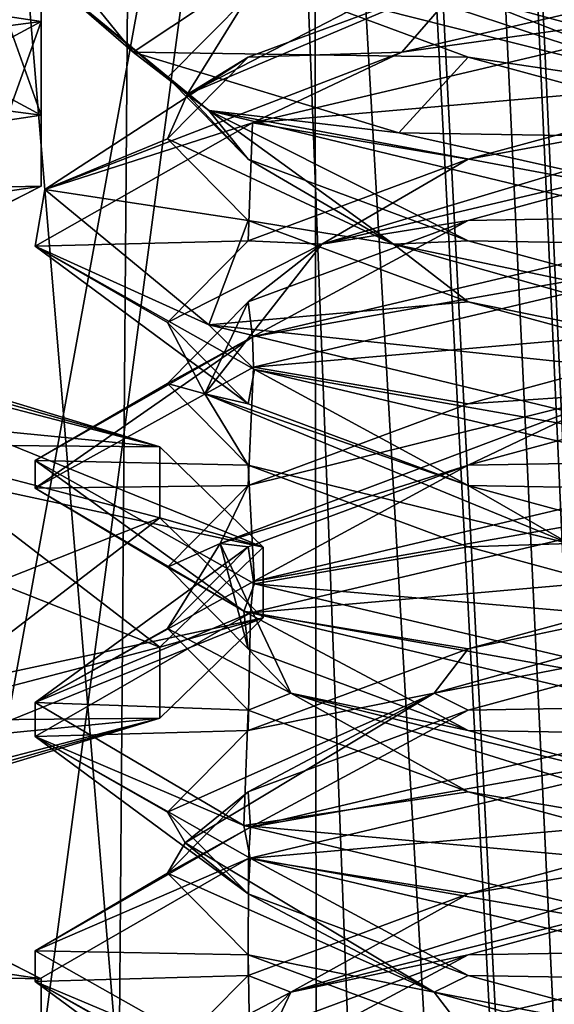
# Model space of a CAD drawing. Header units: millimetres. Extents: x -18.9 to 18.9, y -8.8 to 59.9.
# Tile 312 of 461: x 8.4 to 9.5, y 22.4 to 24.4. Entities that reach past the tile are written whole.
import ezdxf

# ---------------------------------------------------------------- set-up
doc = ezdxf.new("R2010")
doc.units = ezdxf.units.MM
doc.header["$LTSCALE"] = 65.185185
for name, color, linetype in [('1281', 7, 'CONTINUOUS'), ('1287', 7, 'CONTINUOUS'), ('1288', 7, 'CONTINUOUS'), ('1295', 7, 'CONTINUOUS'), ('2922', 7, 'CONTINUOUS'), ('2923', 7, 'CONTINUOUS'), ('2924', 7, 'CONTINUOUS'), ('2926', 7, 'CONTINUOUS'), ('2927', 7, 'CONTINUOUS'), ('2928', 7, 'CONTINUOUS'), ('2948', 7, 'CONTINUOUS'), ('2949', 7, 'CONTINUOUS'), ('2950', 7, 'CONTINUOUS'), ('3294', 7, 'CONTINUOUS'), ('3309', 7, 'CONTINUOUS'), ('3310', 7, 'CONTINUOUS'), ('3311', 7, 'CONTINUOUS'), ('3321', 7, 'CONTINUOUS'), ('3322', 7, 'CONTINUOUS'), ('3323', 7, 'CONTINUOUS'), ('3333', 7, 'CONTINUOUS'), ('3334', 7, 'CONTINUOUS'), ('3335', 7, 'CONTINUOUS'), ('3336', 7, 'CONTINUOUS'), ('3354', 7, 'CONTINUOUS'), ('3355', 7, 'CONTINUOUS'), ('3356', 7, 'CONTINUOUS'), ('3357', 7, 'CONTINUOUS')]:
    doc.layers.add(name, color=color, linetype=linetype)

msp = doc.modelspace()

# ---------------------------------------------------------------- linework, layer by layer
at = {"layer": '1281', "color": 7, "linetype": 'Continuous'}
for points in [[(4.2931, 26.4, -16.8621), (9.0291, 26.4, -14.874), (3.5677, -3.5, -17.0303), (4.2931, 26.4, -16.8621)], [(3.5677, -3.5, -17.0303), (9.0291, 26.4, -14.874), (9.0598, -3.5, -14.8553), (3.5677, -3.5, -17.0303)], [(9.0291, 26.4, -14.874), (12.9799, 26.4, -11.588), (9.0598, -3.5, -14.8553), (9.0291, 26.4, -14.874)], [(9.0598, -3.5, -14.8553), (12.9799, 26.4, -11.588), (13.5068, -3.5, -10.9693), (9.0598, -3.5, -14.8553)]]:
    msp.add_3dface(points, dxfattribs=at)
at = {"layer": '1287', "color": 7, "linetype": 'Continuous'}
for points in [[(8.432, -3.5, 5.9497), (7.5416, 32.4, 6.846), (7.3235, -3.5, 7.2708), (8.432, -3.5, 5.9497)], [(8.7092, 32.4, 5.7947), (7.5416, 32.4, 6.846), (8.432, -3.5, 5.9497), (8.7092, 32.4, 5.7947)], [(10.0975, -3.5, 5.5098), (8.7092, 32.4, 5.7947), (8.432, -3.5, 5.9497), (10.0975, -3.5, 5.5098)], [(10.2565, 32.4, 5.5219), (8.7092, 32.4, 5.7947), (10.0975, -3.5, 5.5098), (10.2565, 32.4, 5.5219)]]:
    msp.add_3dface(points, dxfattribs=at)
at = {"layer": '1288', "color": 7, "linetype": 'Continuous'}
for points in [[(8.0516, -3.5, 10.4742), (8.0516, 29.1905, 10.4742), (10.7699, -3.5, 12.9218), (8.0516, -3.5, 10.4742)], [(8.0516, 29.1905, 10.4742), (9.2835, 29.0956, 11.5834), (10.7699, -3.5, 12.9218), (8.0516, 29.1905, 10.4742)], [(10.7699, 28.9806, 12.9218), (10.7699, -3.5, 12.9218), (9.2835, 29.0956, 11.5834), (10.7699, 28.9806, 12.9218)]]:
    msp.add_3dface(points, dxfattribs=at)
at = {"layer": '1295', "color": 7, "linetype": 'Continuous'}
for points in [[(9.3355, 27.7834, 14.6836), (10.7441, -3.5, 13.6867), (9.3538, 28.967, 14.672), (9.3355, 27.7834, 14.6836)], [(9.3538, 28.967, 14.672), (10.7441, -3.5, 13.6867), (10.0229, 28.967, 14.2233), (9.3538, 28.967, 14.672)], [(9.3172, 26.6, 14.6952), (10.7441, -3.5, 13.6867), (9.3355, 27.7834, 14.6836), (9.3172, 26.6, 14.6952)], [(9.1871, 26.4658, 14.7769), (10.7441, -3.5, 13.6867), (9.3172, 26.6, 14.6952), (9.1871, 26.4658, 14.7769)], [(9.1731, 26.4554, 14.7856), (10.7441, -3.5, 13.6867), (9.1871, 26.4658, 14.7769), (9.1731, 26.4554, 14.7856)], [(9.021, 26.4, 14.8789), (10.7441, -3.5, 13.6867), (9.1731, 26.4554, 14.7856), (9.021, 26.4, 14.8789)], [(5.0224, -3.5, 16.6594), (9.021, 26.4, 14.8789), (3.603, 26.4, 17.0228), (5.0224, -3.5, 16.6594)], [(5.0224, -3.5, 16.6594), (10.7441, -3.5, 13.6867), (9.021, 26.4, 14.8789), (5.0224, -3.5, 16.6594)]]:
    msp.add_3dface(points, dxfattribs=at)
at = {"layer": '2922', "color": 7, "linetype": 'Continuous'}
for points in [[(7.35, 24.5642, -13.4782), (8.4715, 24.5408, -12.8139), (8.4715, 24.3959, -12.8529), (7.35, 24.5642, -13.4782)], [(8.4715, 24.5408, -12.8139), (8.4715, 24.2041, -11.5635), (8.4715, 24.3959, -12.8529), (8.4715, 24.5408, -12.8139)], [(8.4715, 24.2041, -11.5635), (8.4715, 24.0592, -11.6025), (8.4715, 24.3959, -12.8529), (8.4715, 24.2041, -11.5635)], [(8.4715, 24.2041, -11.5635), (7.35, 24.0358, -10.9382), (8.4715, 24.0592, -11.6025), (8.4715, 24.2041, -11.5635)], [(7.35, 24.0358, -10.9382), (7.35, 23.8909, -10.9772), (8.4715, 24.0592, -11.6025), (7.35, 24.0358, -10.9382)]]:
    msp.add_3dface(points, dxfattribs=at)
at = {"layer": '2923', "color": 7, "linetype": 'Continuous'}
for points in [[(7.35, 24.2493, -13.2316), (7.35, 24.5642, -13.4782), (8.4715, 24.3959, -12.8529), (7.35, 24.2493, -13.2316)], [(8.054, 24.1712, -12.9414), (7.35, 24.2493, -13.2316), (8.4715, 24.3959, -12.8529), (8.054, 24.1712, -12.9414)], [(8.3241, 23.985, -12.2499), (8.054, 24.1712, -12.9414), (8.4715, 24.3959, -12.8529), (8.3241, 23.985, -12.2499)], [(8.4715, 24.0592, -11.6025), (8.3241, 23.985, -12.2499), (8.4715, 24.3959, -12.8529), (8.4715, 24.0592, -11.6025)], [(7.35, 23.8909, -10.9772), (8.0496, 23.8441, -11.5291), (8.4715, 24.0592, -11.6025), (7.35, 23.8909, -10.9772)], [(8.0496, 23.8441, -11.5291), (8.3241, 23.985, -12.2499), (8.4715, 24.0592, -11.6025), (8.0496, 23.8441, -11.5291)]]:
    msp.add_3dface(points, dxfattribs=at)
at = {"layer": '2924', "color": 7, "linetype": 'Continuous'}
for points in [[(8.3241, 24.615, -12.1665), (8.054, 24.4288, -11.475), (8.4715, 24.2041, -11.5635), (8.3241, 24.615, -12.1665)], [(8.4715, 24.5408, -12.8139), (8.3241, 24.615, -12.1665), (8.4715, 24.2041, -11.5635), (8.4715, 24.5408, -12.8139)], [(8.054, 24.4288, -11.475), (7.35, 24.3507, -11.1848), (8.4715, 24.2041, -11.5635), (8.054, 24.4288, -11.475)], [(7.35, 24.3507, -11.1848), (7.35, 24.0358, -10.9382), (8.4715, 24.2041, -11.5635), (7.35, 24.3507, -11.1848)]]:
    msp.add_3dface(points, dxfattribs=at)
at = {"layer": '2926', "color": 7, "linetype": 'Continuous'}
for points in [[(7.35, 22.4642, -13.4782), (7.35, 22.6091, -13.4392), (8.4715, 22.4408, -12.8139), (7.35, 22.4642, -13.4782)], [(7.35, 22.4642, -13.4782), (8.4715, 22.4408, -12.8139), (8.4715, 22.2959, -12.8529), (7.35, 22.4642, -13.4782)], [(8.4715, 22.4408, -12.8139), (8.4715, 22.1041, -11.5635), (8.4715, 22.2959, -12.8529), (8.4715, 22.4408, -12.8139)]]:
    msp.add_3dface(points, dxfattribs=at)
at = {"layer": '2927', "color": 7, "linetype": 'Continuous'}
msp.add_3dface([(7.35, 22.1493, -13.2316), (7.35, 22.4642, -13.4782), (8.4715, 22.2959, -12.8529), (7.35, 22.1493, -13.2316)], dxfattribs=at)
at = {"layer": '2928', "color": 7, "linetype": 'Continuous'}
for points in [[(7.35, 22.6091, -13.4392), (8.0496, 22.6559, -12.8873), (8.4715, 22.4408, -12.8139), (7.35, 22.6091, -13.4392)], [(8.0496, 22.6559, -12.8873), (8.3241, 22.515, -12.1665), (8.4715, 22.4408, -12.8139), (8.0496, 22.6559, -12.8873)], [(8.3241, 22.515, -12.1665), (8.054, 22.3288, -11.475), (8.4715, 22.1041, -11.5635), (8.3241, 22.515, -12.1665)], [(8.4715, 22.4408, -12.8139), (8.3241, 22.515, -12.1665), (8.4715, 22.1041, -11.5635), (8.4715, 22.4408, -12.8139)]]:
    msp.add_3dface(points, dxfattribs=at)
at = {"layer": '2948', "color": 7, "linetype": 'Continuous'}
for points in [[(8.1375, 23.677, -13.5058), (8.714, 23.5272, -12.9491), (8.1375, 23.5322, -13.5448), (8.1375, 23.677, -13.5058)], [(8.714, 23.5272, -12.9491), (8.714, 23.3823, -12.9881), (8.1375, 23.5322, -13.5448), (8.714, 23.5272, -12.9491)], [(8.714, 23.5272, -12.9491), (8.925, 23.3224, -12.1887), (8.714, 23.3823, -12.9881), (8.714, 23.5272, -12.9491)], [(8.925, 23.3224, -12.1887), (8.925, 23.1776, -12.2277), (8.714, 23.3823, -12.9881), (8.925, 23.3224, -12.1887)], [(8.925, 23.3224, -12.1887), (8.714, 23.1177, -11.4283), (8.925, 23.1776, -12.2277), (8.925, 23.3224, -12.1887)], [(8.714, 23.1177, -11.4283), (8.714, 22.9728, -11.4673), (8.925, 23.1776, -12.2277), (8.714, 23.1177, -11.4283)], [(8.714, 23.1177, -11.4283), (8.1375, 22.9678, -10.8716), (8.714, 22.9728, -11.4673), (8.714, 23.1177, -11.4283)], [(8.1375, 22.9678, -10.8716), (8.1375, 22.823, -10.9106), (8.714, 22.9728, -11.4673), (8.1375, 22.9678, -10.8716)]]:
    msp.add_3dface(points, dxfattribs=at)
at = {"layer": '2949', "color": 7, "linetype": 'Continuous'}
for points in [[(8.714, 23.3823, -12.9881), (8.054, 23.1212, -12.9414), (8.1375, 23.5322, -13.5448), (8.714, 23.3823, -12.9881)], [(8.2621, 23.0354, -12.6227), (8.054, 23.1212, -12.9414), (8.714, 23.3823, -12.9881), (8.2621, 23.0354, -12.6227)], [(8.925, 23.1776, -12.2277), (8.2621, 23.0354, -12.6227), (8.714, 23.3823, -12.9881), (8.925, 23.1776, -12.2277)], [(8.3241, 22.935, -12.2499), (8.2621, 23.0354, -12.6227), (8.925, 23.1776, -12.2277), (8.3241, 22.935, -12.2499)], [(8.714, 22.9728, -11.4673), (8.3241, 22.935, -12.2499), (8.925, 23.1776, -12.2277), (8.714, 22.9728, -11.4673)], [(8.0473, 22.7706, -11.5267), (8.2575, 22.8435, -11.8517), (8.714, 22.9728, -11.4673), (8.0473, 22.7706, -11.5267)], [(8.1375, 22.823, -10.9106), (8.0473, 22.7706, -11.5267), (8.714, 22.9728, -11.4673), (8.1375, 22.823, -10.9106)], [(8.2575, 22.8435, -11.8517), (8.3241, 22.935, -12.2499), (8.714, 22.9728, -11.4673), (8.2575, 22.8435, -11.8517)]]:
    msp.add_3dface(points, dxfattribs=at)
at = {"layer": '2950', "color": 7, "linetype": 'Continuous'}
for points in [[(8.714, 23.5272, -12.9491), (8.1375, 23.677, -13.5058), (8.0473, 23.7294, -12.8897), (8.714, 23.5272, -12.9491)], [(8.2575, 23.6565, -12.5647), (8.714, 23.5272, -12.9491), (8.0473, 23.7294, -12.8897), (8.2575, 23.6565, -12.5647)], [(8.3241, 23.565, -12.1665), (8.714, 23.5272, -12.9491), (8.2575, 23.6565, -12.5647), (8.3241, 23.565, -12.1665)], [(8.3241, 23.565, -12.1665), (8.2621, 23.4646, -11.7937), (8.925, 23.3224, -12.1887), (8.3241, 23.565, -12.1665)], [(8.714, 23.5272, -12.9491), (8.3241, 23.565, -12.1665), (8.925, 23.3224, -12.1887), (8.714, 23.5272, -12.9491)], [(8.2621, 23.4646, -11.7937), (8.054, 23.3788, -11.475), (8.714, 23.1177, -11.4283), (8.2621, 23.4646, -11.7937)], [(8.925, 23.3224, -12.1887), (8.2621, 23.4646, -11.7937), (8.714, 23.1177, -11.4283), (8.925, 23.3224, -12.1887)], [(8.714, 23.1177, -11.4283), (8.054, 23.3788, -11.475), (8.1375, 22.9678, -10.8716), (8.714, 23.1177, -11.4283)]]:
    msp.add_3dface(points, dxfattribs=at)
at = {"layer": '3294', "color": 7, "linetype": 'Continuous'}
for points in [[(8.4803, 24.5543, 8.6108), (8.6595, 24.3333, 7.6062), (8.4788, 24.4899, 8.602), (8.4803, 24.5543, 8.6108)], [(8.4788, 24.4899, 8.602), (8.6595, 24.3333, 7.6062), (8.8139, 24.2138, 7.3869), (8.4788, 24.4899, 8.602)], [(9.9586, 24.4375, 9.8562), (9.2086, 24.3333, 9.6553), (8.9029, 24.189, 9.4218), (9.9586, 24.4375, 9.8562)], [(9.5649, 24.4155, 9.8037), (9.2086, 24.3333, 9.6553), (9.9586, 24.4375, 9.8562), (9.5649, 24.4155, 9.8037)], [(8.9029, 24.189, 9.4218), (9.2086, 24.3333, 9.6553), (8.4788, 24.0524, 8.602), (8.9029, 24.189, 9.4218)], [(8.6595, 24.3333, 7.6062), (9.2019, 24.1683, 7.0611), (8.8139, 24.2138, 7.3869), (8.6595, 24.3333, 7.6062)], [(9.9586, 24, 6.8562), (9.9586, 23.9375, 6.8562), (8.8139, 24.2138, 7.3869), (9.9586, 24, 6.8562)], [(9.2019, 24.1683, 7.0611), (9.9586, 24, 6.8562), (8.8139, 24.2138, 7.3869), (9.2019, 24.1683, 7.0611)], [(8.4586, 23.9369, 8.3534), (8.9029, 24.189, 9.4218), (8.4788, 24.0524, 8.602), (8.4586, 23.9369, 8.3534)], [(8.8139, 23.7763, 7.3869), (8.4586, 23.9369, 8.3534), (8.4788, 24.0524, 8.602), (8.8139, 23.7763, 7.3869)], [(9.9586, 23.9375, 9.8562), (9.9586, 24, 9.8562), (8.903, 23.7515, 9.4219), (9.9586, 23.9375, 9.8562)], [(8.9071, 23.6848, 7.2865), (8.4586, 23.9369, 8.3534), (8.8139, 23.7763, 7.3869), (8.9071, 23.6848, 7.2865)], [(8.9048, 23.6896, 9.4238), (9.9586, 23.9375, 9.8562), (8.903, 23.7515, 9.4219), (8.9048, 23.6896, 9.4238)], [(9.9586, 23.5, 6.8562), (8.9071, 23.6848, 7.2865), (8.8139, 23.7763, 7.3869), (9.9586, 23.5, 6.8562)], [(8.4586, 23.4995, 8.3536), (8.4588, 23.4425, 8.3799), (8.903, 23.7515, 9.4219), (8.4586, 23.4995, 8.3536)], [(8.4588, 23.4425, 8.3799), (8.9048, 23.6896, 9.4238), (8.903, 23.7515, 9.4219), (8.4588, 23.4425, 8.3799)], [(9.9586, 23.4375, 6.8562), (8.9071, 23.6848, 7.2865), (9.9586, 23.5, 6.8562), (9.9586, 23.4375, 6.8562)], [(8.8851, 23.1914, 7.3085), (8.4588, 23.4425, 8.3799), (8.4586, 23.4995, 8.3536), (8.8851, 23.1914, 7.3085)], [(8.9071, 23.2473, 7.2865), (8.8851, 23.1914, 7.3085), (8.4586, 23.4995, 8.3536), (8.9071, 23.2473, 7.2865)], [(9.9586, 23.4375, 9.8562), (9.9586, 23.5, 9.8562), (8.9048, 23.2521, 9.4238), (9.9586, 23.4375, 9.8562)], [(8.8991, 23.1879, 9.4181), (9.9586, 23.4375, 9.8562), (8.9048, 23.2521, 9.4238), (8.8991, 23.1879, 9.4181)], [(8.4588, 23.005, 8.3799), (8.8991, 23.1879, 9.4181), (8.9048, 23.2521, 9.4238), (8.4588, 23.005, 8.3799)], [(9.9586, 23, 6.8562), (8.8851, 23.1914, 7.3085), (8.9071, 23.2473, 7.2865), (9.9586, 23, 6.8562)], [(8.4586, 22.9355, 8.3468), (8.8991, 23.1879, 9.4181), (8.4588, 23.005, 8.3799), (8.4586, 22.9355, 8.3468)], [(9.9586, 22.9375, 6.8562), (8.8851, 23.1914, 7.3085), (9.9586, 23, 6.8562), (9.9586, 22.9375, 6.8562)], [(8.8851, 22.7539, 7.3085), (8.4586, 22.9355, 8.3468), (8.4588, 23.005, 8.3799), (8.8851, 22.7539, 7.3085)], [(9.9586, 23, 9.8562), (8.8991, 22.7504, 9.4181), (9.9586, 22.9375, 9.8562), (9.9586, 23, 9.8562)], [(8.898, 22.6875, 7.2955), (8.4586, 22.9355, 8.3468), (8.8851, 22.7539, 7.3085), (8.898, 22.6875, 7.2955)], [(9.9586, 22.9375, 9.8562), (8.8991, 22.7504, 9.4181), (8.8951, 22.6867, 9.4141), (9.9586, 22.9375, 9.8562)], [(8.8991, 22.7504, 9.4181), (8.4586, 22.498, 8.3468), (8.8951, 22.6867, 9.4141), (8.8991, 22.7504, 9.4181)], [(9.9586, 22.5, 6.8562), (8.898, 22.6875, 7.2955), (8.8851, 22.7539, 7.3085), (9.9586, 22.5, 6.8562)], [(8.8951, 22.6867, 9.4141), (8.4586, 22.498, 8.3468), (8.4586, 22.4351, 8.3448), (8.8951, 22.6867, 9.4141)], [(9.9586, 22.4375, 6.8562), (8.898, 22.6875, 7.2955), (9.9586, 22.5, 6.8562), (9.9586, 22.4375, 6.8562)], [(9.9586, 22.4375, 9.8562), (9.9586, 22.5, 9.8562), (8.8951, 22.2492, 9.4141), (9.9586, 22.4375, 9.8562)], [(8.4586, 22.498, 8.3468), (8.898, 22.25, 7.2955), (8.4586, 22.4351, 8.3448), (8.4586, 22.498, 8.3468)], [(8.4586, 22.4351, 8.3448), (8.898, 22.25, 7.2955), (8.9076, 22.1846, 7.2859), (8.4586, 22.4351, 8.3448)], [(8.9051, 22.1896, 9.424), (9.9586, 22.4375, 9.8562), (8.8951, 22.2492, 9.4141), (8.9051, 22.1896, 9.424)]]:
    msp.add_3dface(points, dxfattribs=at)
at = {"layer": '3309', "color": 7, "linetype": 'Continuous'}
for points in [[(9.3439, 24.3229, 7.2916), (8.6595, 24.3333, 7.6062), (8.8939, 24.4896, 7.7416), (9.3439, 24.3229, 7.2916)], [(9.2019, 24.1683, 7.0611), (8.6595, 24.3333, 7.6062), (9.3439, 24.3229, 7.2916), (9.2019, 24.1683, 7.0611)], [(9.9586, 24.1562, 7.1269), (9.2019, 24.1683, 7.0611), (9.3439, 24.3229, 7.2916), (9.9586, 24.1562, 7.1269)], [(9.9586, 24, 6.8562), (9.2019, 24.1683, 7.0611), (9.9586, 24.1562, 7.1269), (9.9586, 24, 6.8562)], [(9.3439, 22.9896, 9.4209), (9.9586, 23, 9.8562), (9.9586, 23.1562, 9.5856), (9.3439, 22.9896, 9.4209)], [(8.8939, 22.8229, 8.9709), (8.8991, 22.7504, 9.4181), (9.3439, 22.9896, 9.4209), (8.8939, 22.8229, 8.9709)], [(8.8991, 22.7504, 9.4181), (9.9586, 23, 9.8562), (9.3439, 22.9896, 9.4209), (8.8991, 22.7504, 9.4181)], [(8.7292, 22.6562, 8.3562), (8.8991, 22.7504, 9.4181), (8.8939, 22.8229, 8.9709), (8.7292, 22.6562, 8.3562)], [(8.4586, 22.498, 8.3468), (8.8991, 22.7504, 9.4181), (8.7292, 22.6562, 8.3562), (8.4586, 22.498, 8.3468)], [(8.8939, 22.4896, 7.7416), (8.4586, 22.498, 8.3468), (8.7292, 22.6562, 8.3562), (8.8939, 22.4896, 7.7416)], [(8.898, 22.25, 7.2955), (8.4586, 22.498, 8.3468), (8.8939, 22.4896, 7.7416), (8.898, 22.25, 7.2955)], [(9.3439, 22.3229, 7.2916), (8.898, 22.25, 7.2955), (8.8939, 22.4896, 7.7416), (9.3439, 22.3229, 7.2916)]]:
    msp.add_3dface(points, dxfattribs=at)
at = {"layer": '3310', "color": 7, "linetype": 'Continuous'}
for points in [[(9.8546, 24.2465, 7.1675), (8.8939, 24.4896, 7.7416), (8.9252, 24.5521, 7.7596), (9.8546, 24.2465, 7.1675)], [(9.8546, 24.2465, 7.1675), (8.9252, 24.5521, 7.7596), (9.3439, 24.4479, 7.2916), (9.8546, 24.2465, 7.1675)], [(9.3439, 24.3229, 7.2916), (8.8939, 24.4896, 7.7416), (9.8546, 24.2465, 7.1675), (9.3439, 24.3229, 7.2916)], [(9.9586, 24.2812, 7.1269), (9.8546, 24.2465, 7.1675), (9.3439, 24.4479, 7.2916), (9.9586, 24.2812, 7.1269)], [(9.9586, 24.1562, 7.1269), (9.3439, 24.3229, 7.2916), (9.8546, 24.2465, 7.1675), (9.9586, 24.1562, 7.1269)], [(9.2741, 23.0243, 9.3337), (9.9586, 23.1562, 9.5856), (10.3667, 23.3299, 9.4776), (9.2741, 23.0243, 9.3337)], [(9.2741, 23.0243, 9.3337), (10.3667, 23.3299, 9.4776), (9.3439, 23.1146, 9.4209), (9.2741, 23.0243, 9.3337)], [(9.3439, 23.1146, 9.4209), (10.3667, 23.3299, 9.4776), (9.9586, 23.2812, 9.5856), (9.3439, 23.1146, 9.4209)], [(9.3439, 22.9896, 9.4209), (9.9586, 23.1562, 9.5856), (9.2741, 23.0243, 9.3337), (9.3439, 22.9896, 9.4209)], [(8.8939, 22.9479, 8.9709), (9.2741, 23.0243, 9.3337), (9.3439, 23.1146, 9.4209), (8.8939, 22.9479, 8.9709)], [(8.7653, 22.7188, 8.3562), (9.2741, 23.0243, 9.3337), (8.7292, 22.7812, 8.3562), (8.7653, 22.7188, 8.3562)], [(8.7292, 22.7812, 8.3562), (9.2741, 23.0243, 9.3337), (8.8939, 22.9479, 8.9709), (8.7292, 22.7812, 8.3562)], [(8.7653, 22.7188, 8.3562), (8.8939, 22.8229, 8.9709), (9.2741, 23.0243, 9.3337), (8.7653, 22.7188, 8.3562)], [(8.8939, 22.8229, 8.9709), (9.3439, 22.9896, 9.4209), (9.2741, 23.0243, 9.3337), (8.8939, 22.8229, 8.9709)], [(8.7292, 22.6562, 8.3562), (8.8939, 22.8229, 8.9709), (8.7653, 22.7188, 8.3562), (8.7292, 22.6562, 8.3562)], [(8.8939, 22.6146, 7.7416), (8.7653, 22.7188, 8.3562), (8.7292, 22.7812, 8.3562), (8.8939, 22.6146, 7.7416)], [(9.2741, 22.4132, 7.3788), (8.7292, 22.6562, 8.3562), (8.7653, 22.7188, 8.3562), (9.2741, 22.4132, 7.3788)], [(9.2741, 22.4132, 7.3788), (8.7653, 22.7188, 8.3562), (8.8939, 22.6146, 7.7416), (9.2741, 22.4132, 7.3788)], [(8.8939, 22.4896, 7.7416), (8.7292, 22.6562, 8.3562), (9.2741, 22.4132, 7.3788), (8.8939, 22.4896, 7.7416)], [(9.3439, 22.4479, 7.2916), (9.2741, 22.4132, 7.3788), (8.8939, 22.6146, 7.7416), (9.3439, 22.4479, 7.2916)], [(9.3439, 22.3229, 7.2916), (8.8939, 22.4896, 7.7416), (9.2741, 22.4132, 7.3788), (9.3439, 22.3229, 7.2916)], [(9.9586, 22.2812, 7.1269), (9.2741, 22.4132, 7.3788), (9.3439, 22.4479, 7.2916), (9.9586, 22.2812, 7.1269)], [(10.3667, 22.1076, 7.2349), (9.3439, 22.3229, 7.2916), (9.2741, 22.4132, 7.3788), (10.3667, 22.1076, 7.2349)], [(10.3667, 22.1076, 7.2349), (9.2741, 22.4132, 7.3788), (9.9586, 22.2812, 7.1269), (10.3667, 22.1076, 7.2349)]]:
    msp.add_3dface(points, dxfattribs=at)
at = {"layer": '3311', "color": 7, "linetype": 'Continuous'}
for points in [[(9.9586, 24.4375, 6.8562), (9.9586, 24.2812, 7.1269), (9.3439, 24.4479, 7.2916), (9.9586, 24.4375, 6.8562)], [(9.9586, 23.4375, 9.8562), (8.8991, 23.1879, 9.4181), (9.9586, 23.2812, 9.5856), (9.9586, 23.4375, 9.8562)], [(8.8991, 23.1879, 9.4181), (9.3439, 23.1146, 9.4209), (9.9586, 23.2812, 9.5856), (8.8991, 23.1879, 9.4181)], [(8.8991, 23.1879, 9.4181), (8.4586, 22.9355, 8.3468), (8.8939, 22.9479, 8.9709), (8.8991, 23.1879, 9.4181)], [(8.8991, 23.1879, 9.4181), (8.8939, 22.9479, 8.9709), (9.3439, 23.1146, 9.4209), (8.8991, 23.1879, 9.4181)], [(8.4586, 22.9355, 8.3468), (8.7292, 22.7812, 8.3562), (8.8939, 22.9479, 8.9709), (8.4586, 22.9355, 8.3468)], [(8.4586, 22.9355, 8.3468), (8.898, 22.6875, 7.2955), (8.8939, 22.6146, 7.7416), (8.4586, 22.9355, 8.3468)], [(8.4586, 22.9355, 8.3468), (8.8939, 22.6146, 7.7416), (8.7292, 22.7812, 8.3562), (8.4586, 22.9355, 8.3468)], [(8.898, 22.6875, 7.2955), (9.3439, 22.4479, 7.2916), (8.8939, 22.6146, 7.7416), (8.898, 22.6875, 7.2955)], [(8.898, 22.6875, 7.2955), (9.9586, 22.4375, 6.8562), (9.3439, 22.4479, 7.2916), (8.898, 22.6875, 7.2955)], [(9.9586, 22.4375, 6.8562), (9.9586, 22.2812, 7.1269), (9.3439, 22.4479, 7.2916), (9.9586, 22.4375, 6.8562)]]:
    msp.add_3dface(points, dxfattribs=at)
at = {"layer": '3321', "color": 7, "linetype": 'Continuous'}
for points in [[(9.3439, 23.4896, 9.4209), (9.9586, 23.5, 9.8562), (9.9586, 23.6562, 9.5856), (9.3439, 23.4896, 9.4209)], [(8.8939, 23.3229, 8.9709), (8.9048, 23.2521, 9.4238), (9.3439, 23.4896, 9.4209), (8.8939, 23.3229, 8.9709)], [(8.9048, 23.2521, 9.4238), (9.9586, 23.5, 9.8562), (9.3439, 23.4896, 9.4209), (8.9048, 23.2521, 9.4238)], [(8.4588, 23.005, 8.3799), (8.9048, 23.2521, 9.4238), (8.8939, 23.3229, 8.9709), (8.4588, 23.005, 8.3799)], [(8.7292, 23.1562, 8.3562), (8.4588, 23.005, 8.3799), (8.8939, 23.3229, 8.9709), (8.7292, 23.1562, 8.3562)], [(8.8939, 22.9896, 7.7416), (8.4588, 23.005, 8.3799), (8.7292, 23.1562, 8.3562), (8.8939, 22.9896, 7.7416)], [(8.8851, 22.7539, 7.3085), (8.4588, 23.005, 8.3799), (8.8939, 22.9896, 7.7416), (8.8851, 22.7539, 7.3085)], [(9.3439, 22.8229, 7.2916), (8.8851, 22.7539, 7.3085), (8.8939, 22.9896, 7.7416), (9.3439, 22.8229, 7.2916)], [(9.9586, 22.6562, 7.1269), (8.8851, 22.7539, 7.3085), (9.3439, 22.8229, 7.2916), (9.9586, 22.6562, 7.1269)], [(9.9586, 22.5, 6.8562), (8.8851, 22.7539, 7.3085), (9.9586, 22.6562, 7.1269), (9.9586, 22.5, 6.8562)]]:
    msp.add_3dface(points, dxfattribs=at)
at = {"layer": '3322', "color": 7, "linetype": 'Continuous'}
for points in [[(9.3439, 23.6146, 9.4209), (9.6497, 23.6354, 9.5089), (9.9586, 23.7812, 9.5856), (9.3439, 23.6146, 9.4209)], [(9.3439, 23.4896, 9.4209), (9.9586, 23.6562, 9.5856), (9.6497, 23.6354, 9.5089), (9.3439, 23.4896, 9.4209)], [(8.8373, 23.3299, 8.7644), (9.3439, 23.4896, 9.4209), (9.6497, 23.6354, 9.5089), (8.8373, 23.3299, 8.7644)], [(8.8373, 23.3299, 8.7644), (9.6497, 23.6354, 9.5089), (8.8939, 23.4479, 8.9709), (8.8373, 23.3299, 8.7644)], [(8.8939, 23.4479, 8.9709), (9.6497, 23.6354, 9.5089), (9.3439, 23.6146, 9.4209), (8.8939, 23.4479, 8.9709)], [(8.8939, 23.3229, 8.9709), (9.3439, 23.4896, 9.4209), (8.8373, 23.3299, 8.7644), (8.8939, 23.3229, 8.9709)], [(8.7292, 23.2812, 8.3562), (8.8373, 23.3299, 8.7644), (8.8939, 23.4479, 8.9709), (8.7292, 23.2812, 8.3562)], [(8.7292, 23.1562, 8.3562), (8.8939, 23.3229, 8.9709), (8.8373, 23.3299, 8.7644), (8.7292, 23.1562, 8.3562)], [(8.9811, 23.0243, 7.6718), (8.7292, 23.1562, 8.3562), (8.8373, 23.3299, 8.7644), (8.9811, 23.0243, 7.6718)], [(8.8939, 23.1146, 7.7416), (8.8373, 23.3299, 8.7644), (8.7292, 23.2812, 8.3562), (8.8939, 23.1146, 7.7416)], [(8.9811, 23.0243, 7.6718), (8.8373, 23.3299, 8.7644), (8.8939, 23.1146, 7.7416), (8.9811, 23.0243, 7.6718)], [(8.8939, 22.9896, 7.7416), (8.7292, 23.1562, 8.3562), (8.9811, 23.0243, 7.6718), (8.8939, 22.9896, 7.7416)], [(9.3439, 22.9479, 7.2916), (8.9811, 23.0243, 7.6718), (8.8939, 23.1146, 7.7416), (9.3439, 22.9479, 7.2916)], [(9.3439, 22.8229, 7.2916), (8.8939, 22.9896, 7.7416), (8.9811, 23.0243, 7.6718), (9.3439, 22.8229, 7.2916)], [(9.9586, 22.7188, 7.163), (9.3439, 22.8229, 7.2916), (8.9811, 23.0243, 7.6718), (9.9586, 22.7188, 7.163)], [(9.9586, 22.7188, 7.163), (8.9811, 23.0243, 7.6718), (9.9586, 22.7812, 7.1269), (9.9586, 22.7188, 7.163)], [(9.9586, 22.7812, 7.1269), (8.9811, 23.0243, 7.6718), (9.3439, 22.9479, 7.2916), (9.9586, 22.7812, 7.1269)], [(9.9586, 22.6562, 7.1269), (9.3439, 22.8229, 7.2916), (9.9586, 22.7188, 7.163), (9.9586, 22.6562, 7.1269)]]:
    msp.add_3dface(points, dxfattribs=at)
at = {"layer": '3323', "color": 7, "linetype": 'Continuous'}
for points in [[(9.9586, 23.9375, 9.8562), (8.9048, 23.6896, 9.4238), (9.9586, 23.7812, 9.5856), (9.9586, 23.9375, 9.8562)], [(8.9048, 23.6896, 9.4238), (9.3439, 23.6146, 9.4209), (9.9586, 23.7812, 9.5856), (8.9048, 23.6896, 9.4238)], [(8.9048, 23.6896, 9.4238), (8.4588, 23.4425, 8.3799), (8.8939, 23.4479, 8.9709), (8.9048, 23.6896, 9.4238)], [(8.9048, 23.6896, 9.4238), (8.8939, 23.4479, 8.9709), (9.3439, 23.6146, 9.4209), (8.9048, 23.6896, 9.4238)], [(8.4588, 23.4425, 8.3799), (8.7292, 23.2812, 8.3562), (8.8939, 23.4479, 8.9709), (8.4588, 23.4425, 8.3799)], [(8.4588, 23.4425, 8.3799), (8.8851, 23.1914, 7.3085), (8.7292, 23.2812, 8.3562), (8.4588, 23.4425, 8.3799)], [(8.8851, 23.1914, 7.3085), (8.8939, 23.1146, 7.7416), (8.7292, 23.2812, 8.3562), (8.8851, 23.1914, 7.3085)], [(8.8851, 23.1914, 7.3085), (9.9586, 22.9375, 6.8562), (9.3439, 22.9479, 7.2916), (8.8851, 23.1914, 7.3085)], [(8.8851, 23.1914, 7.3085), (9.3439, 22.9479, 7.2916), (8.8939, 23.1146, 7.7416), (8.8851, 23.1914, 7.3085)], [(9.9586, 22.9375, 6.8562), (9.9586, 22.7812, 7.1269), (9.3439, 22.9479, 7.2916), (9.9586, 22.9375, 6.8562)]]:
    msp.add_3dface(points, dxfattribs=at)
at = {"layer": '3333', "color": 7, "linetype": 'Continuous'}
for points in [[(9.3439, 23.9896, 9.4209), (9.9586, 24, 9.8562), (9.9586, 24.1562, 9.5856), (9.3439, 23.9896, 9.4209)], [(8.8939, 23.8229, 8.9709), (8.903, 23.7515, 9.4219), (9.3439, 23.9896, 9.4209), (8.8939, 23.8229, 8.9709)], [(8.903, 23.7515, 9.4219), (9.9586, 24, 9.8562), (9.3439, 23.9896, 9.4209), (8.903, 23.7515, 9.4219)], [(8.7292, 23.6562, 8.3562), (8.903, 23.7515, 9.4219), (8.8939, 23.8229, 8.9709), (8.7292, 23.6562, 8.3562)], [(8.4586, 23.4995, 8.3536), (8.903, 23.7515, 9.4219), (8.7292, 23.6562, 8.3562), (8.4586, 23.4995, 8.3536)], [(8.8939, 23.4896, 7.7416), (8.4586, 23.4995, 8.3536), (8.7292, 23.6562, 8.3562), (8.8939, 23.4896, 7.7416)], [(8.9071, 23.2473, 7.2865), (8.4586, 23.4995, 8.3536), (8.8939, 23.4896, 7.7416), (8.9071, 23.2473, 7.2865)], [(9.3439, 23.3229, 7.2916), (8.9071, 23.2473, 7.2865), (8.8939, 23.4896, 7.7416), (9.3439, 23.3229, 7.2916)], [(9.9586, 23.1562, 7.1269), (8.9071, 23.2473, 7.2865), (9.3439, 23.3229, 7.2916), (9.9586, 23.1562, 7.1269)], [(9.9586, 23, 6.8562), (8.9071, 23.2473, 7.2865), (9.9586, 23.1562, 7.1269), (9.9586, 23, 6.8562)]]:
    msp.add_3dface(points, dxfattribs=at)
at = {"layer": '3334', "color": 7, "linetype": 'Continuous'}
for points in [[(9.3439, 24.1146, 9.4209), (10.0626, 24.2465, 9.545), (9.9586, 24.2812, 9.5856), (9.3439, 24.1146, 9.4209)], [(9.0445, 23.941, 9.1233), (9.9586, 24.1562, 9.5856), (10.0626, 24.2465, 9.545), (9.0445, 23.941, 9.1233)], [(9.0445, 23.941, 9.1233), (10.0626, 24.2465, 9.545), (9.3439, 24.1146, 9.4209), (9.0445, 23.941, 9.1233)], [(9.3439, 23.9896, 9.4209), (9.9586, 24.1562, 9.5856), (9.0445, 23.941, 9.1233), (9.3439, 23.9896, 9.4209)], [(8.8939, 23.9479, 8.9709), (9.0445, 23.941, 9.1233), (9.3439, 24.1146, 9.4209), (8.8939, 23.9479, 8.9709)], [(8.8939, 23.8229, 8.9709), (9.3439, 23.9896, 9.4209), (9.0445, 23.941, 9.1233), (8.8939, 23.8229, 8.9709)], [(8.7292, 23.7812, 8.3562), (9.0445, 23.941, 9.1233), (8.8939, 23.9479, 8.9709), (8.7292, 23.7812, 8.3562)], [(8.806, 23.6354, 8.0474), (9.0445, 23.941, 9.1233), (8.7292, 23.7812, 8.3562), (8.806, 23.6354, 8.0474)], [(8.806, 23.6354, 8.0474), (8.8939, 23.8229, 8.9709), (9.0445, 23.941, 9.1233), (8.806, 23.6354, 8.0474)], [(8.7292, 23.6562, 8.3562), (8.8939, 23.8229, 8.9709), (8.806, 23.6354, 8.0474), (8.7292, 23.6562, 8.3562)], [(8.8939, 23.6146, 7.7416), (8.806, 23.6354, 8.0474), (8.7292, 23.7812, 8.3562), (8.8939, 23.6146, 7.7416)], [(8.8939, 23.4896, 7.7416), (8.7292, 23.6562, 8.3562), (8.806, 23.6354, 8.0474), (8.8939, 23.4896, 7.7416)], [(9.5505, 23.3299, 7.2349), (8.8939, 23.4896, 7.7416), (8.806, 23.6354, 8.0474), (9.5505, 23.3299, 7.2349)], [(9.5505, 23.3299, 7.2349), (8.806, 23.6354, 8.0474), (9.3439, 23.4479, 7.2916), (9.5505, 23.3299, 7.2349)], [(9.3439, 23.4479, 7.2916), (8.806, 23.6354, 8.0474), (8.8939, 23.6146, 7.7416), (9.3439, 23.4479, 7.2916)], [(9.3439, 23.3229, 7.2916), (8.8939, 23.4896, 7.7416), (9.5505, 23.3299, 7.2349), (9.3439, 23.3229, 7.2916)], [(9.9586, 23.2812, 7.1269), (9.5505, 23.3299, 7.2349), (9.3439, 23.4479, 7.2916), (9.9586, 23.2812, 7.1269)], [(9.9586, 23.1562, 7.1269), (9.3439, 23.3229, 7.2916), (9.5505, 23.3299, 7.2349), (9.9586, 23.1562, 7.1269)]]:
    msp.add_3dface(points, dxfattribs=at)
at = {"layer": '3335', "color": 7, "linetype": 'Continuous'}
for points in [[(9.9586, 24.4375, 9.8562), (8.9029, 24.189, 9.4218), (9.9586, 24.2812, 9.5856), (9.9586, 24.4375, 9.8562)], [(8.9029, 24.189, 9.4218), (9.3439, 24.1146, 9.4209), (9.9586, 24.2812, 9.5856), (8.9029, 24.189, 9.4218)], [(8.9029, 24.189, 9.4218), (8.4586, 23.9369, 8.3534), (8.8939, 23.9479, 8.9709), (8.9029, 24.189, 9.4218)], [(8.9029, 24.189, 9.4218), (8.8939, 23.9479, 8.9709), (9.3439, 24.1146, 9.4209), (8.9029, 24.189, 9.4218)], [(8.4586, 23.9369, 8.3534), (8.7292, 23.7812, 8.3562), (8.8939, 23.9479, 8.9709), (8.4586, 23.9369, 8.3534)], [(8.4586, 23.9369, 8.3534), (8.9071, 23.6848, 7.2865), (8.8939, 23.6146, 7.7416), (8.4586, 23.9369, 8.3534)], [(8.4586, 23.9369, 8.3534), (8.8939, 23.6146, 7.7416), (8.7292, 23.7812, 8.3562), (8.4586, 23.9369, 8.3534)], [(8.9071, 23.6848, 7.2865), (9.3439, 23.4479, 7.2916), (8.8939, 23.6146, 7.7416), (8.9071, 23.6848, 7.2865)], [(8.9071, 23.6848, 7.2865), (9.9586, 23.4375, 6.8562), (9.3439, 23.4479, 7.2916), (8.9071, 23.6848, 7.2865)], [(9.9586, 23.4375, 6.8562), (9.9586, 23.2812, 7.1269), (9.3439, 23.4479, 7.2916), (9.9586, 23.4375, 6.8562)], [(9.9586, 22.4375, 9.8562), (8.9051, 22.1896, 9.424), (9.9586, 22.2812, 9.5856), (9.9586, 22.4375, 9.8562)]]:
    msp.add_3dface(points, dxfattribs=at)
at = {"layer": '3336', "color": 7, "linetype": 'Continuous'}
msp.add_3dface([(8.6595, 24.3333, 7.6062), (8.4803, 24.5543, 8.6108), (8.8939, 24.4896, 7.7416), (8.6595, 24.3333, 7.6062)], dxfattribs=at)
at = {"layer": '3354', "color": 7, "linetype": 'Continuous'}
for points in [[(8.8939, 24.3229, 8.9709), (9.2086, 24.3333, 9.6553), (9.3439, 24.4896, 9.4209), (8.8939, 24.3229, 8.9709)], [(8.4788, 24.0524, 8.602), (9.2086, 24.3333, 9.6553), (8.8939, 24.3229, 8.9709), (8.4788, 24.0524, 8.602)], [(8.7292, 24.1562, 8.3562), (8.4788, 24.0524, 8.602), (8.8939, 24.3229, 8.9709), (8.7292, 24.1562, 8.3562)], [(8.8939, 23.9896, 7.7416), (8.4788, 24.0524, 8.602), (8.7292, 24.1562, 8.3562), (8.8939, 23.9896, 7.7416)], [(8.8139, 23.7763, 7.3869), (8.4788, 24.0524, 8.602), (8.8939, 23.9896, 7.7416), (8.8139, 23.7763, 7.3869)], [(9.3439, 23.8229, 7.2916), (8.8139, 23.7763, 7.3869), (8.8939, 23.9896, 7.7416), (9.3439, 23.8229, 7.2916)], [(9.9586, 23.6562, 7.1269), (8.8139, 23.7763, 7.3869), (9.3439, 23.8229, 7.2916), (9.9586, 23.6562, 7.1269)], [(9.9586, 23.5, 6.8562), (8.8139, 23.7763, 7.3869), (9.9586, 23.6562, 7.1269), (9.9586, 23.5, 6.8562)], [(9.3439, 22.4896, 9.4209), (9.9586, 22.5, 9.8562), (9.9586, 22.6562, 9.5856), (9.3439, 22.4896, 9.4209)], [(8.8951, 22.2492, 9.4141), (9.9586, 22.5, 9.8562), (9.3439, 22.4896, 9.4209), (8.8951, 22.2492, 9.4141)], [(8.8939, 22.3229, 8.9709), (8.8951, 22.2492, 9.4141), (9.3439, 22.4896, 9.4209), (8.8939, 22.3229, 8.9709)]]:
    msp.add_3dface(points, dxfattribs=at)
at = {"layer": '3355', "color": 7, "linetype": 'Continuous'}
for points in [[(8.7698, 24.2465, 8.4602), (9.3439, 24.4896, 9.4209), (9.3619, 24.5521, 9.3897), (8.7698, 24.2465, 8.4602)], [(8.7698, 24.2465, 8.4602), (9.3619, 24.5521, 9.3897), (8.8939, 24.4479, 8.9709), (8.7698, 24.2465, 8.4602)], [(8.8939, 24.3229, 8.9709), (9.3439, 24.4896, 9.4209), (8.7698, 24.2465, 8.4602), (8.8939, 24.3229, 8.9709)], [(8.7292, 24.2812, 8.3562), (8.7698, 24.2465, 8.4602), (8.8939, 24.4479, 8.9709), (8.7292, 24.2812, 8.3562)], [(8.7292, 24.1562, 8.3562), (8.8939, 24.3229, 8.9709), (8.7698, 24.2465, 8.4602), (8.7292, 24.1562, 8.3562)], [(8.8939, 24.1146, 7.7416), (8.7698, 24.2465, 8.4602), (8.7292, 24.2812, 8.3562), (8.8939, 24.1146, 7.7416)], [(9.1916, 23.941, 7.4421), (8.7292, 24.1562, 8.3562), (8.7698, 24.2465, 8.4602), (9.1916, 23.941, 7.4421)], [(9.1916, 23.941, 7.4421), (8.7698, 24.2465, 8.4602), (8.8939, 24.1146, 7.7416), (9.1916, 23.941, 7.4421)], [(8.8939, 23.9896, 7.7416), (8.7292, 24.1562, 8.3562), (9.1916, 23.941, 7.4421), (8.8939, 23.9896, 7.7416)], [(9.3439, 23.9479, 7.2916), (9.1916, 23.941, 7.4421), (8.8939, 24.1146, 7.7416), (9.3439, 23.9479, 7.2916)], [(9.3439, 23.8229, 7.2916), (8.8939, 23.9896, 7.7416), (9.1916, 23.941, 7.4421), (9.3439, 23.8229, 7.2916)], [(9.9586, 23.7812, 7.1269), (9.1916, 23.941, 7.4421), (9.3439, 23.9479, 7.2916), (9.9586, 23.7812, 7.1269)], [(10.2674, 23.6354, 7.2036), (9.3439, 23.8229, 7.2916), (9.1916, 23.941, 7.4421), (10.2674, 23.6354, 7.2036)], [(10.2674, 23.6354, 7.2036), (9.1916, 23.941, 7.4421), (9.9586, 23.7812, 7.1269), (10.2674, 23.6354, 7.2036)], [(9.9586, 23.6562, 7.1269), (9.3439, 23.8229, 7.2916), (10.2674, 23.6354, 7.2036), (9.9586, 23.6562, 7.1269)], [(9.3439, 22.6146, 9.4209), (9.9586, 22.7188, 9.5495), (9.9586, 22.7812, 9.5856), (9.3439, 22.6146, 9.4209)], [(8.9811, 22.4132, 9.0407), (9.9586, 22.6562, 9.5856), (9.9586, 22.7188, 9.5495), (8.9811, 22.4132, 9.0407)], [(8.9811, 22.4132, 9.0407), (9.9586, 22.7188, 9.5495), (9.3439, 22.6146, 9.4209), (8.9811, 22.4132, 9.0407)], [(9.3439, 22.4896, 9.4209), (9.9586, 22.6562, 9.5856), (8.9811, 22.4132, 9.0407), (9.3439, 22.4896, 9.4209)], [(8.8939, 22.4479, 8.9709), (8.9811, 22.4132, 9.0407), (9.3439, 22.6146, 9.4209), (8.8939, 22.4479, 8.9709)], [(8.8939, 22.3229, 8.9709), (9.3439, 22.4896, 9.4209), (8.9811, 22.4132, 9.0407), (8.8939, 22.3229, 8.9709)], [(8.7292, 22.2812, 8.3562), (8.9811, 22.4132, 9.0407), (8.8939, 22.4479, 8.9709), (8.7292, 22.2812, 8.3562)], [(8.8373, 22.1076, 7.9481), (8.9811, 22.4132, 9.0407), (8.7292, 22.2812, 8.3562), (8.8373, 22.1076, 7.9481)], [(8.8373, 22.1076, 7.9481), (8.8939, 22.3229, 8.9709), (8.9811, 22.4132, 9.0407), (8.8373, 22.1076, 7.9481)]]:
    msp.add_3dface(points, dxfattribs=at)
at = {"layer": '3356', "color": 7, "linetype": 'Continuous'}
for points in [[(8.4788, 24.4899, 8.602), (8.8139, 24.2138, 7.3869), (8.7292, 24.2812, 8.3562), (8.4788, 24.4899, 8.602)], [(8.4788, 24.4899, 8.602), (8.7292, 24.2812, 8.3562), (8.8939, 24.4479, 8.9709), (8.4788, 24.4899, 8.602)], [(8.8139, 24.2138, 7.3869), (8.8939, 24.1146, 7.7416), (8.7292, 24.2812, 8.3562), (8.8139, 24.2138, 7.3869)], [(8.8139, 24.2138, 7.3869), (9.9586, 23.9375, 6.8562), (9.3439, 23.9479, 7.2916), (8.8139, 24.2138, 7.3869)], [(8.8139, 24.2138, 7.3869), (9.3439, 23.9479, 7.2916), (8.8939, 24.1146, 7.7416), (8.8139, 24.2138, 7.3869)], [(9.9586, 23.9375, 6.8562), (9.9586, 23.7812, 7.1269), (9.3439, 23.9479, 7.2916), (9.9586, 23.9375, 6.8562)], [(9.9586, 22.9375, 9.8562), (8.8951, 22.6867, 9.4141), (9.9586, 22.7812, 9.5856), (9.9586, 22.9375, 9.8562)], [(8.8951, 22.6867, 9.4141), (9.3439, 22.6146, 9.4209), (9.9586, 22.7812, 9.5856), (8.8951, 22.6867, 9.4141)], [(8.8951, 22.6867, 9.4141), (8.4586, 22.4351, 8.3448), (8.8939, 22.4479, 8.9709), (8.8951, 22.6867, 9.4141)], [(8.8951, 22.6867, 9.4141), (8.8939, 22.4479, 8.9709), (9.3439, 22.6146, 9.4209), (8.8951, 22.6867, 9.4141)], [(8.4586, 22.4351, 8.3448), (8.7292, 22.2812, 8.3562), (8.8939, 22.4479, 8.9709), (8.4586, 22.4351, 8.3448)], [(8.4586, 22.4351, 8.3448), (8.9076, 22.1846, 7.2859), (8.8939, 22.1146, 7.7416), (8.4586, 22.4351, 8.3448)], [(8.4586, 22.4351, 8.3448), (8.8939, 22.1146, 7.7416), (8.7292, 22.2812, 8.3562), (8.4586, 22.4351, 8.3448)]]:
    msp.add_3dface(points, dxfattribs=at)
at = {"layer": '3357', "color": 7, "linetype": 'Continuous'}
msp.add_3dface([(9.2086, 24.3333, 9.6553), (9.5649, 24.4155, 9.8037), (9.3439, 24.4896, 9.4209), (9.2086, 24.3333, 9.6553)], dxfattribs=at)

doc.saveas('drawing.dxf')
